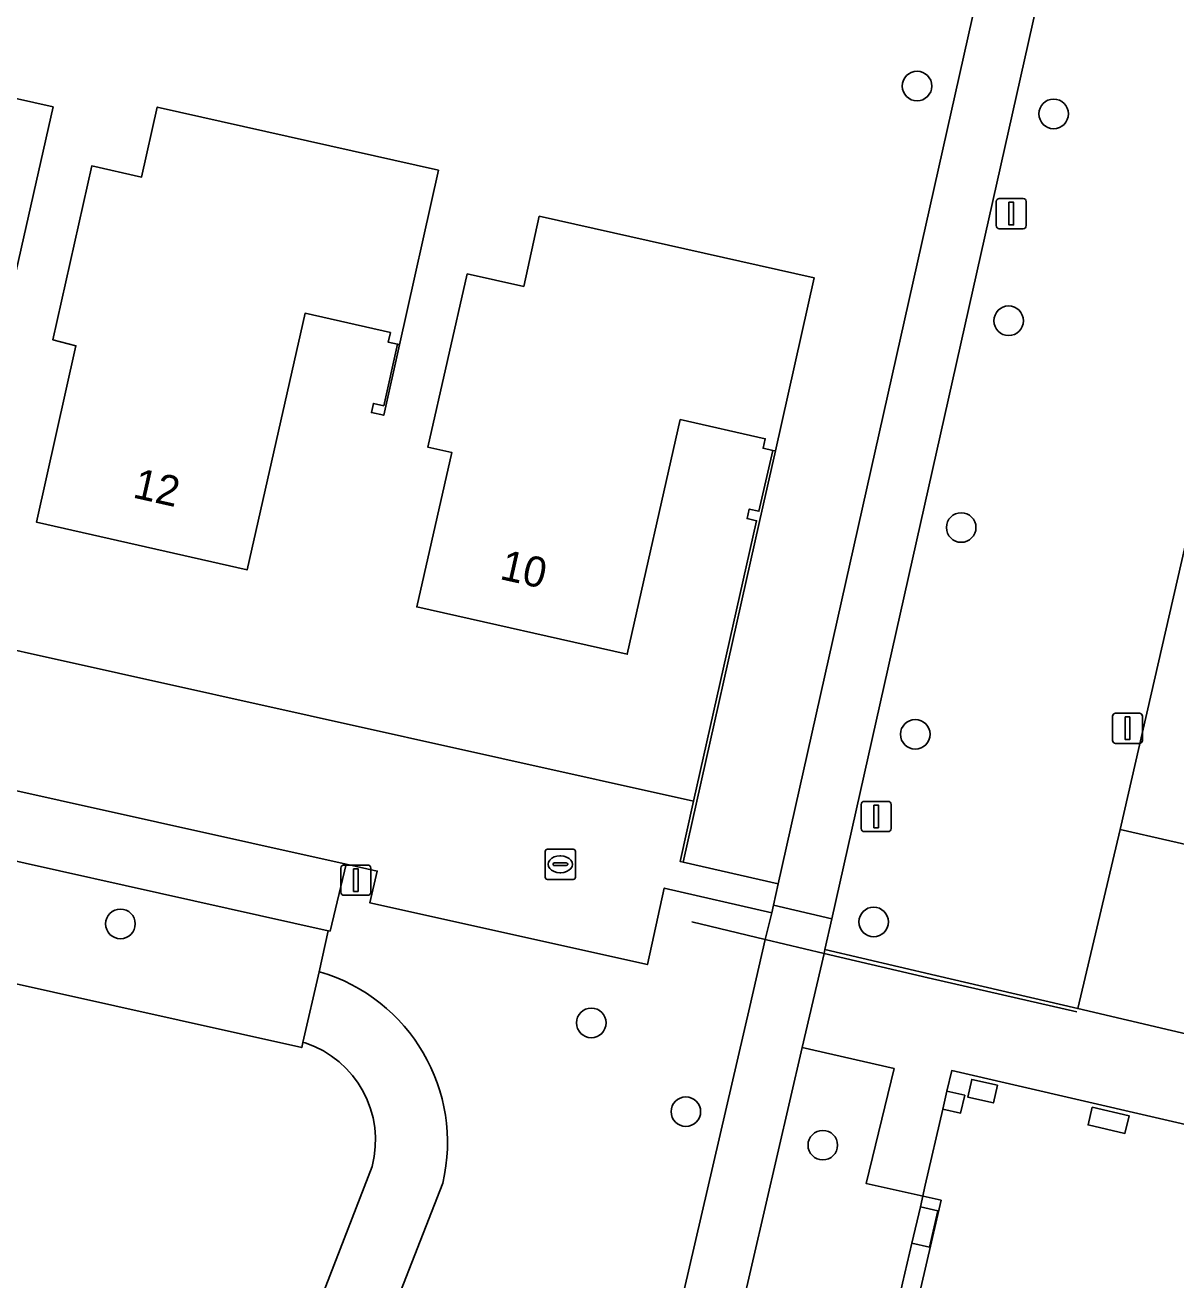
# Model space of a CAD drawing. Extents: x 161771 to 163125, y 382475 to 383179.
# Drawn here: x 162789.92 to 162827.98, y 382649.3 to 382690.82 of the extents above; entities that cross this region are included whole.
import ezdxf

# ---------------------------------------------------------------- set-up
doc = ezdxf.new("R2010")
doc.units = 0
for name, color, linetype in [('IMGEO_Boom', 7, 'Continuous'), ('IMGEO_Erf', 7, 'Continuous'), ('IMGEO_Groenvoorziening', 7, 'Continuous'), ('IMGEO_Lichtmast', 7, 'Continuous'), ('IMGEO_Meer_plas_ven_vijver', 7, 'Continuous'), ('IMGEO_Muur', 7, 'Continuous'), ('IMGEO_Oever', 7, 'Continuous'), ('IMGEO_Pand', 7, 'Continuous'), ('IMGEO_Pand_nummerreeks', 7, 'Continuous'), ('IMGEO_Pand_overbouw', 7, 'Continuous'), ('IMGEO_Parkeervlak_open', 7, 'Continuous'), ('IMGEO_Rijbaan_lokaal_open', 7, 'Continuous'), ('IMGEO_Rioolput', 7, 'Continuous'), ('IMGEO_Voetpad_gesloten', 7, 'Continuous'), ('IMGEO_Voetpad_op_trap', 7, 'Continuous'), ('IMGEO_Voetpad_open', 7, 'Continuous')]:
    doc.layers.add(name, color=color, linetype=linetype)

msp = doc.modelspace()

# ---------------------------------------------------------------- linework, layer by layer
at = {"layer": 'IMGEO_Boom'}
for centre in [(162819.416, 382688.806), (162823.933, 382687.885), (162822.445, 382681.04), (162820.876, 382674.198), (162819.357, 382667.357), (162793.071, 382661.083), (162817.982, 382661.148), (162808.642, 382657.807), (162811.77, 382654.87), (162816.299, 382653.762)]:
    msp.add_circle(centre, 0.489, dxfattribs=at)
at = {"layer": 'IMGEO_Erf'}
msp.add_lwpolyline([(162784.487, 382720.332), (162773.979, 382673.613), (162812.025, 382665.14), (162814.109, 382674.424), (162813.796, 382674.495), (162813.867, 382674.807), (162814.189, 382674.735), (162814.643, 382676.751), (162814.326, 382676.823), (162814.397, 382677.135), (162811.585, 382677.769), (162809.833, 382670.005), (162802.868, 382671.574), (162804.027, 382676.682), (162803.234, 382676.863), (162804.539, 382682.592), (162806.407, 382682.176), (162806.923, 382684.497), (162816.014, 382682.456), (162814.73, 382676.731), (162814.207, 382674.402), (162811.677, 382663.129), (162814.825, 382662.405), (162822.912, 382698.531)], dxfattribs=at)
for points in [[(162790.841, 382688.116), (162789.54, 382682.345), (162789.016, 382680.019), (162788.607, 382680.111), (162788.677, 382680.423), (162788.994, 382680.352), (162789.448, 382682.366), (162789.131, 382682.438), (162789.205, 382682.767), (162786.399, 382683.411), (162784.784, 382676.378), (162777.813, 382677.946), (162778.8, 382682.334), (162777.238, 382682.691), (162778.547, 382688.423), (162781.165, 382687.836), (162781.688, 382690.168)], [(162803.595, 382686.026), (162802.302, 382680.247), (162801.78, 382677.911), (162801.37, 382678.003), (162801.438, 382678.306), (162801.779, 382678.229), (162802.239, 382680.261), (162801.926, 382680.331), (162801.998, 382680.648), (162799.177, 382681.286), (162797.257, 382672.798), (162790.296, 382674.373), (162791.601, 382680.216), (162790.837, 382680.411), (162792.122, 382686.164), (162793.771, 382685.796), (162794.287, 382688.109)]]:
    msp.add_lwpolyline(points, close=True, dxfattribs=at)
at = {"layer": 'IMGEO_Groenvoorziening'}
for points in [[(162850.368, 382747.388), (162850.383, 382747.451), (162850.645, 382748.607), (162851.156, 382750.861), (162847.195, 382751.745), (162840.294, 382753.319), (162837.37, 382753.981), (162826.653, 382706.107), (162821.531, 382683.237), (162816.6, 382661.248), (162816.37, 382660.232), (162820.04, 382659.379), (162824.729, 382658.278), (162826.13, 382664.203), (162842.003, 382733.511)], [(162813.883, 382658.352), (162814.396, 382660.564), (162814.609, 382661.454), (162811.058, 382662.266), (162810.5, 382659.737), (162801.321, 382661.777), (162801.564, 382662.833), (162800.533, 382663.062), (162800.002, 382660.843), (162799.946, 382660.856), (162799.638, 382659.501), (162799.659, 382659.497)], [(162803.73, 382652.508), (162799.077, 382640.594), (162795.497, 382627.485), (162794.525, 382624.64), (162793.67, 382623.836), (162794.088, 382621.217), (162794.983, 382621.009), (162804.709, 382618.752), (162813.883, 382658.352)]]:
    msp.add_lwpolyline(points, dxfattribs=at)
for points in [[(162820.213, 382651.936), (162817.729, 382652.496), (162818.654, 382656.294), (162815.621, 382656.989), (162805.013, 382611.112), (162805.454, 382610.991), (162806.24, 382610.804), (162809.872, 382609.93), (162810.049, 382610.694), (162815.489, 382634.236), (162816.077, 382634.101), (162817.766, 382641.385)], [(162819.525, 382651.725), (162820.109, 382651.59), (162819.831, 382650.382), (162819.246, 382650.517)]]:
    msp.add_lwpolyline(points, close=True, dxfattribs=at)
msp.add_arc((162798.003, 382653.852), 5.883, 346.7921, 73.6483, dxfattribs=at)
at = {"layer": 'IMGEO_Lichtmast'}
for p, q in [((162822.037, 382684.187), (162822.037, 382684.987)), ((162822.037, 382684.987), (162822.037, 382684.187)), ((162822.137, 382685.087), (162822.927, 382685.087)), ((162822.927, 382685.087), (162822.137, 382685.087)), ((162823.027, 382684.987), (162823.027, 382684.187)), ((162823.027, 382684.187), (162823.027, 382684.987)), ((162822.927, 382684.087), (162822.137, 382684.087)), ((162822.137, 382684.087), (162822.927, 382684.087)), ((162825.882, 382667.155), (162825.882, 382667.955)), ((162825.882, 382667.955), (162825.882, 382667.155)), ((162825.982, 382668.055), (162826.772, 382668.055)), ((162826.772, 382668.055), (162825.982, 382668.055)), ((162826.872, 382667.955), (162826.872, 382667.155)), ((162826.872, 382667.155), (162826.872, 382667.955)), ((162826.772, 382667.055), (162825.982, 382667.055)), ((162825.982, 382667.055), (162826.772, 382667.055)), ((162817.67, 382665.137), (162818.46, 382665.137)), ((162818.46, 382665.137), (162817.67, 382665.137)), ((162817.57, 382664.237), (162817.57, 382665.037)), ((162817.57, 382665.037), (162817.57, 382664.237)), ((162818.56, 382665.037), (162818.56, 382664.237)), ((162818.56, 382664.237), (162818.56, 382665.037)), ((162818.46, 382664.137), (162817.67, 382664.137)), ((162817.67, 382664.137), (162818.46, 382664.137)), ((162800.462, 382663.031), (162801.252, 382663.031)), ((162801.252, 382663.031), (162800.462, 382663.031)), ((162800.362, 382662.131), (162800.362, 382662.931)), ((162800.362, 382662.931), (162800.362, 382662.131)), ((162801.352, 382662.931), (162801.352, 382662.131)), ((162801.352, 382662.131), (162801.352, 382662.931)), ((162801.252, 382662.031), (162800.462, 382662.031)), ((162800.462, 382662.031), (162801.252, 382662.031))]:
    msp.add_line(p, q, dxfattribs=at)
for points in [[(162822.457, 382684.962), (162822.607, 382684.962), (162822.607, 382684.212), (162822.457, 382684.212), (162822.457, 382684.962)], [(162826.302, 382667.93), (162826.452, 382667.93), (162826.452, 382667.18), (162826.302, 382667.18), (162826.302, 382667.93)], [(162817.99, 382665.012), (162818.14, 382665.012), (162818.14, 382664.262), (162817.99, 382664.262), (162817.99, 382665.012)], [(162800.782, 382662.906), (162800.932, 382662.906), (162800.932, 382662.156), (162800.782, 382662.156), (162800.782, 382662.906)]]:
    msp.add_lwpolyline(points, dxfattribs=at)
for centre, start, end in [((162822.137, 382684.987), 90, 180), ((162822.137, 382684.987), 90, 180), ((162822.927, 382684.987), 0, 90), ((162822.927, 382684.987), 360, 90), ((162822.137, 382684.187), 180, 270), ((162822.137, 382684.187), 180, 270), ((162822.927, 382684.187), 270, 0), ((162822.927, 382684.187), 270, 0), ((162825.982, 382667.955), 90, 180), ((162825.982, 382667.955), 90, 180), ((162826.772, 382667.955), 0, 90), ((162826.772, 382667.955), 360, 90), ((162825.982, 382667.155), 180, 270), ((162825.982, 382667.155), 180, 270), ((162826.772, 382667.155), 270, 0), ((162826.772, 382667.155), 270, 0), ((162817.67, 382665.037), 90, 180), ((162817.67, 382665.037), 90, 180), ((162818.46, 382665.037), 0, 90), ((162818.46, 382665.037), 360, 90), ((162817.67, 382664.237), 180, 270), ((162817.67, 382664.237), 180, 270), ((162818.46, 382664.237), 270, 0), ((162818.46, 382664.237), 270, 0), ((162800.462, 382662.931), 90, 180), ((162800.462, 382662.931), 90, 180), ((162801.252, 382662.931), 0, 90), ((162801.252, 382662.931), 360, 90), ((162800.462, 382662.131), 180, 270), ((162800.462, 382662.131), 180, 270), ((162801.252, 382662.131), 270, 0), ((162801.252, 382662.131), 270, 0)]:
    msp.add_arc(centre, 0.1, start, end, dxfattribs=at)
at = {"layer": 'IMGEO_Meer_plas_ven_vijver'}
for points in [[(162799.179, 382657.146), (162799.106, 382657.162), (162799.067, 382656.992), (162788.812, 382659.275)], [(162792.205, 382621.654), (162792.544, 382625.848), (162796.615, 382640.689), (162801.393, 382653.056)]]:
    msp.add_lwpolyline(points, dxfattribs=at)
msp.add_arc((162798.118, 382653.928), 3.389, 345.096, 71.7591, dxfattribs=at)
at = {"layer": 'IMGEO_Muur'}
for points in [[(162802.302, 382680.247), (162802.239, 382680.261), (162801.779, 382678.229), (162801.438, 382678.306), (162801.37, 382678.003), (162801.78, 382677.911)], [(162814.73, 382676.731), (162814.643, 382676.751), (162814.189, 382674.735), (162813.867, 382674.807), (162813.796, 382674.495), (162814.109, 382674.424), (162812.025, 382665.14), (162811.579, 382663.151), (162811.677, 382663.129), (162814.207, 382674.402)]]:
    msp.add_lwpolyline(points, close=True, dxfattribs=at)
for points in [[(162814.396, 382660.564), (162811.973, 382661.15)], [(162824.704, 382658.17), (162819.781, 382659.295), (162816.341, 382660.104)]]:
    msp.add_lwpolyline(points, dxfattribs=at)
at = {"layer": 'IMGEO_Oever'}
for points in [[(162799.659, 382659.497), (162799.638, 382659.501), (162799.106, 382657.162), (162799.179, 382657.146)], [(162801.393, 382653.056), (162796.615, 382640.689), (162792.544, 382625.848), (162792.205, 382621.654), (162794.088, 382621.217), (162793.67, 382623.836), (162794.525, 382624.64), (162795.497, 382627.485), (162799.077, 382640.594), (162803.73, 382652.508)]]:
    msp.add_lwpolyline(points, dxfattribs=at)
for centre, radius, start, end in [((162798.003, 382653.852), 5.883, 346.7921, 73.6483), ((162798.118, 382653.928), 3.389, 345.096, 71.7591)]:
    msp.add_arc(centre, radius, start, end, dxfattribs=at)
at = {"layer": 'IMGEO_Pand'}
for points in [[(162790.841, 382688.116), (162781.688, 382690.168), (162781.165, 382687.836), (162778.547, 382688.423), (162777.238, 382682.691), (162778.8, 382682.334), (162777.813, 382677.946), (162784.784, 382676.378), (162786.399, 382683.411), (162789.205, 382682.767), (162789.131, 382682.438), (162789.448, 382682.366), (162789.54, 382682.345)], [(162803.595, 382686.026), (162794.287, 382688.109), (162793.771, 382685.796), (162792.122, 382686.164), (162790.837, 382680.411), (162791.601, 382680.216), (162790.296, 382674.373), (162797.257, 382672.798), (162799.177, 382681.286), (162801.998, 382680.648), (162801.926, 382680.331), (162802.239, 382680.261), (162802.302, 382680.247)], [(162816.014, 382682.456), (162806.923, 382684.497), (162806.407, 382682.176), (162804.539, 382682.592), (162803.234, 382676.863), (162804.027, 382676.682), (162802.868, 382671.574), (162809.833, 382670.005), (162811.585, 382677.769), (162814.397, 382677.135), (162814.326, 382676.823), (162814.643, 382676.751), (162814.73, 382676.731)], [(162822.073, 382655.743), (162821.225, 382655.936), (162821.091, 382655.352), (162821.94, 382655.158)], [(162820.991, 382655.413), (162820.406, 382655.546), (162820.27, 382654.957), (162820.857, 382654.824)], [(162826.428, 382654.736), (162825.211, 382655.017), (162825.075, 382654.433), (162826.293, 382654.151)], [(162820.109, 382651.59), (162819.525, 382651.725), (162819.246, 382650.517), (162819.831, 382650.382)]]:
    msp.add_lwpolyline(points, close=True, dxfattribs=at)
at = {"layer": 'IMGEO_Pand_overbouw'}
msp.add_lwpolyline([(162870.161, 382644.756), (162820.564, 382656.228), (162820.406, 382655.546), (162820.27, 382654.957), (162819.689, 382652.437), (162819.525, 382651.725), (162819.246, 382650.517), (162818.94, 382649.192), (162818.579, 382647.625), (162818.525, 382647.391), (162818.248, 382646.191), (162817.514, 382643.011), (162817.238, 382641.813), (162816.5, 382638.618), (162816.226, 382637.429), (162815.489, 382634.236), (162816.077, 382634.101), (162817.766, 382641.385), (162835.62, 382637.252)], dxfattribs=at)
at = {"layer": 'IMGEO_Parkeervlak_open'}
msp.add_lwpolyline([(162849.683, 382747.065), (162845.34, 382748.09), (162842.003, 382733.511), (162826.13, 382664.203), (162831.063, 382663.079), (162847.59, 382735.134)], dxfattribs=at)
at = {"layer": 'IMGEO_Rijbaan_lokaal_open'}
msp.add_lwpolyline([(162856.438, 382749.679), (162855.012, 382750), (162851.156, 382750.861), (162850.645, 382748.607), (162850.383, 382747.451), (162850.368, 382747.388), (162849.737, 382744.603), (162847.59, 382735.134), (162831.063, 382663.079), (162826.13, 382664.203), (162824.729, 382658.278), (162840.41, 382654.596), (162840.665, 382655.728), (162841.746, 382660.536), (162839.582, 382661.07), (162839.098, 382661.189), (162836.856, 382661.742), (162836.726, 382661.202), (162836.2, 382661.307)], close=True, dxfattribs=at)
msp.add_lwpolyline([(162777.33, 382668.226), (162784.823, 382666.558), (162800.533, 382663.062), (162801.564, 382662.833), (162801.321, 382661.777), (162810.5, 382659.737), (162811.058, 382662.266), (162814.609, 382661.454), (162814.669, 382661.706), (162814.825, 382662.405), (162811.677, 382663.129), (162811.579, 382663.151), (162812.025, 382665.14), (162773.979, 382673.613)], dxfattribs=at)
at = {"layer": 'IMGEO_Rioolput'}
for p, q in [((162807.119, 382662.629), (162807.119, 382663.481)), ((162807.194, 382663.555), (162808.046, 382663.555)), ((162808.12, 382663.481), (162808.12, 382662.629)), ((162807.378, 382663.049), (162807.378, 382663.061)), ((162807.816, 382663.012), (162807.418, 382663.012)), ((162807.421, 382663.098), (162807.819, 382663.098)), ((162807.607, 382663.335), (162807.632, 382663.335)), ((162807.862, 382663.061), (162807.862, 382663.049)), ((162808.046, 382662.555), (162807.194, 382662.555)), ((162807.63, 382662.775), (162807.605, 382662.775))]:
    msp.add_line(p, q, dxfattribs=at)
for points in [[(162807.119, 382662.629), (162807.119, 382663.481)], [(162807.194, 382663.555), (162808.046, 382663.555)], [(162808.12, 382663.481), (162808.12, 382662.629)], [(162808.046, 382662.555), (162807.194, 382662.555)]]:
    msp.add_lwpolyline(points, dxfattribs=at)
for centre, radius, start, end in [((162807.196, 382663.479), 0.0765, 91.552, 178.448), ((162807.196, 382663.479), 0.0765, 91.552, 178.448), ((162808.044, 382663.479), 0.0765, 1.552, 88.448), ((162808.044, 382663.479), 0.0765, 1.552, 88.448), ((162807.418, 382663.058), 0.0403, 85.8775, 175.7526), ((162807.415, 382663.048), 0.0366, 178.938, 274.7102), ((162807.819, 382663.055), 0.043, 264.8664, 352.4533), ((162807.823, 382663.06), 0.0386, 1.7309, 96.639), ((162807.196, 382662.631), 0.0765, 181.552, 268.448), ((162807.196, 382662.631), 0.0765, 181.552, 268.448), ((162808.044, 382662.631), 0.0765, 271.552, 358.448), ((162808.044, 382662.631), 0.0765, 271.552, 358.448)]:
    msp.add_arc(centre, radius, start, end, dxfattribs=at)
for centre, major_axis, ratio, start_param, end_param in [((162807.606, 382663.055), (-0.387, 0.002), 0.722429, 4.712389, 7.853982), ((162807.631, 382663.055), (-0.39, 0.002), 0.717154, 1.570796, 4.712389)]:
    msp.add_ellipse(centre, major_axis=major_axis, ratio=ratio, start_param=start_param, end_param=end_param, dxfattribs=at)
at = {"layer": 'IMGEO_Voetpad_gesloten'}
for points in [[(162827.978, 382721.212), (162826.043, 382721.663), (162826.479, 382723.64), (162825.509, 382723.839), (162824.645, 382719.95), (162827.558, 382719.252), (162823.362, 382700.537), (162821.427, 382700.975), (162822.071, 382703.909), (162821.107, 382704.125), (162820.017, 382699.242), (162822.912, 382698.531), (162814.825, 382662.405), (162814.669, 382661.706), (162816.6, 382661.248), (162821.531, 382683.237), (162826.653, 382706.107), (162837.37, 382753.981)], [(162809.509, 382608.356), (162809.872, 382609.93), (162806.24, 382610.804), (162805.454, 382610.991), (162805.013, 382611.112), (162815.621, 382656.989), (162816.341, 382660.104), (162814.396, 382660.564), (162813.883, 382658.352), (162804.709, 382618.752), (162794.983, 382621.009), (162792.288, 382609.32), (162789.492, 382609.964), (162788.412, 382610.212), (162787.507, 382606.346)]]:
    msp.add_lwpolyline(points, dxfattribs=at)
msp.add_lwpolyline([(162799.638, 382659.501), (162799.946, 382660.856), (162784.333, 382664.343), (162783.47, 382660.464), (162784.691, 382660.192), (162788.812, 382659.275), (162799.067, 382656.992), (162799.106, 382657.162)], close=True, dxfattribs=at)
at = {"layer": 'IMGEO_Voetpad_op_trap'}
for points in [[(162800.533, 382663.062), (162784.823, 382666.558), (162784.333, 382664.343), (162799.946, 382660.856), (162800.002, 382660.843)], [(162816.6, 382661.248), (162814.669, 382661.706), (162814.609, 382661.454), (162814.396, 382660.564), (162816.341, 382660.104), (162816.37, 382660.232)]]:
    msp.add_lwpolyline(points, close=True, dxfattribs=at)
at = {"layer": 'IMGEO_Voetpad_open'}
msp.add_lwpolyline([(162840.41, 382654.596), (162824.729, 382658.278), (162820.04, 382659.379), (162816.37, 382660.232), (162816.341, 382660.104), (162815.621, 382656.989), (162818.654, 382656.294), (162817.729, 382652.496), (162820.213, 382651.936), (162817.766, 382641.385), (162835.62, 382637.252)], dxfattribs=at)
for points in [[(162821.091, 382655.352), (162821.225, 382655.936), (162822.073, 382655.743), (162821.94, 382655.158)], [(162820.857, 382654.824), (162820.27, 382654.957), (162820.406, 382655.546), (162820.991, 382655.413)], [(162825.075, 382654.433), (162825.211, 382655.017), (162826.428, 382654.736), (162826.293, 382654.151)]]:
    msp.add_lwpolyline(points, close=True, dxfattribs=at)

# ---------------------------------------------------------------- texts
at = {"layer": 'IMGEO_Pand_nummerreeks'}
for s, rotation, p in [('12', 347.2517, (162793.444, 382675.198)), ('10', 347.3033, (162805.581, 382672.5))]:
    msp.add_text(s, height=1, rotation=rotation, dxfattribs=at).set_placement(p)

doc.saveas('drawing.dxf')
